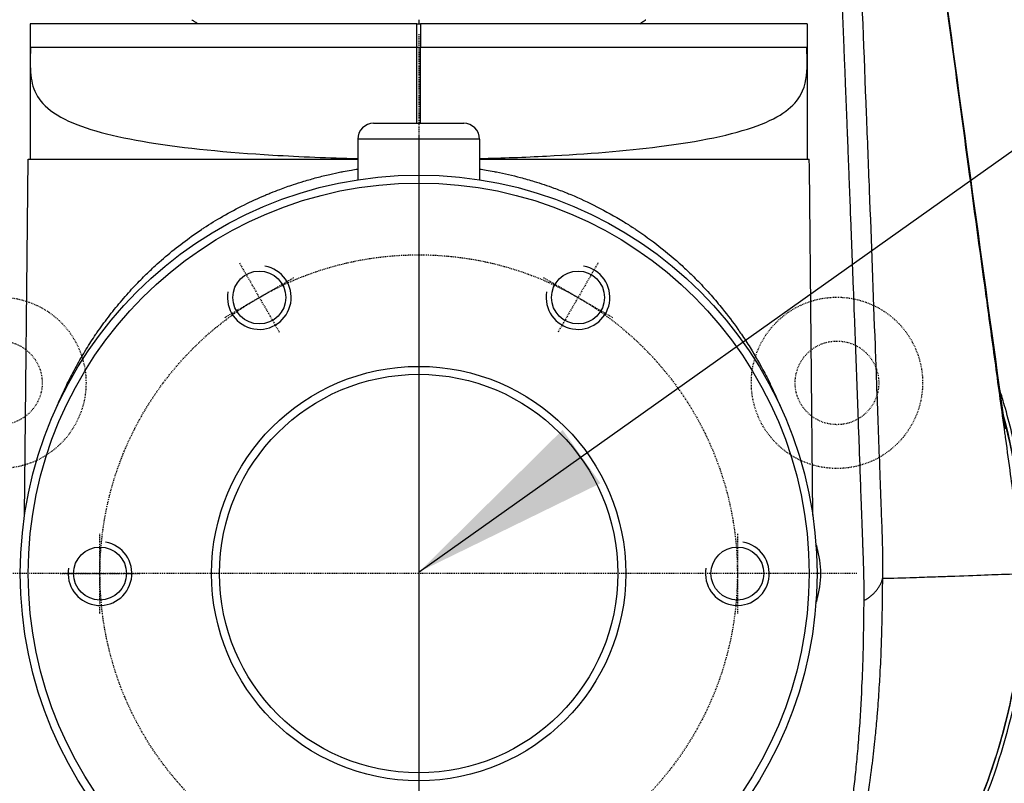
# Model space of a CAD drawing. Header units: millimetres. Extents: x 0 to 7374, y 0 to 4200.
# Tile 524 of 656: x 1986 to 2110, y 3640 to 3736. Entities that reach past the tile are written whole.
import ezdxf

# ---------------------------------------------------------------- set-up
doc = ezdxf.new("R2010")
doc.units = ezdxf.units.MM
doc.header["$LTSCALE"] = 0.2
doc.linetypes.add('CENTER2', pattern=[1.125, 0.75, -0.125, 0.125, -0.125])
doc.linetypes.add('HIDDEN', pattern=[0.375, 0.25, -0.125])
for name, color, linetype in [('01_Object Line', 4, 'Continuous'), ('02_Center Line', 1, 'CENTER2'), ('03_Hidden Line', 2, 'HIDDEN')]:
    doc.layers.add(name, color=color, linetype=linetype)
doc.styles.add('Rainbow-4.0 Style', font='malgunsl.ttf')
doc.dimstyles.new('Rainbow-4.0 Style', dxfattribs={"dimtxt": 3.5, "dimasz": 2.5, "dimexe": 1, "dimexo": 1, "dimgap": 1, "dimtad": 1, "dimdsep": 46, "dimtxsty": 'Rainbow-4.0 Style', "dimcen": 0, "dimclrd": 251, "dimclre": 251, "dimclrt": 7, "dimazin": 3, "dimtp": 0.1, "dimtm": 0.1, "dimtfac": 0.61, "dimtmove": 0, "dimatfit": 3, "dimfxl": 1, "dimlwd": -1, "dimlwe": -1, "dimarcsym": 1})

# ---------------------------------------------------------------- blocks, each defined once
blk = doc.blocks.new('A$C9c4d0392')
for p, q in [((0, 69.5), (0, 69)), ((-0.25, 69), (-48.75, 69)), ((-48.75, 69), (-48.75, 64.26)), ((-0.25, 69), (0.25, 69)), ((-0.25, 66), (-0.25, 69)), ((0.25, 69), (0.25, 66)), ((48.75, 69), (0.25, 69)), ((48.75, 69), (48.75, 64.26)), ((-0.25, 66), (-48.73, 66)), ((0.25, 66), (-0.25, 66)), ((-0.25, 56.5), (-0.25, 66)), ((0.25, 56.5), (0.25, 66)), ((48.73, 66), (0.25, 66)), ((-48.75, 64.26), (-48.75, 52)), ((48.75, 64.26), (48.75, 52)), ((-5.65, 56.5), (5.65, 56.5)), ((7.65, 54.5), (-7.65, 54.5)), ((-7.65, 54.5), (-7.65, 49.41)), ((7.65, 54.5), (7.65, 49.41)), ((-49.46, 7.32), (-49.03, 52)), ((-49.03, 52), (-7.65, 52)), ((7.65, 52), (49.03, 52)), ((49.04, 51), (49.03, 52)), ((49.46, 7.32), (49.04, 51)), ((72.69, 23.83), (72.69, 23.83)), ((73.12, 20.7), (73.12, 20.7)), ((49.93, 3.51), (49.91, 3.51)), ((49.91, 3.5), (49.92, 3.5)), ((49.97, 3.3), (49.97, 3.3)), ((49.92, -3.5), (49.91, -3.5)), ((49.91, -3.51), (49.93, -3.51)), ((49.97, -3.3), (49.97, -3.3))]:
    blk.add_line(p, q)
for centre, radius in [((0, 0), 50), ((0, 0), 49), ((-20, 34.64), 3.32), ((-20, 34.64), 3.32), ((20, 34.64), 3.32), ((20, 34.64), 3.32), ((0, 0), 26), ((0, 0), 25), ((-40, 0), 3.32), ((-40, 0), 3.32), ((40, 0), 3.32), ((40, 0), 3.32)]:
    blk.add_circle(centre, radius)
for centre, radius, start, end in [((-5.65, 54.5), 2, 90, 180), ((5.65, 54.5), 2, 0, 90), ((0, 0), 76, 15.8231, 15.824), ((0, 0), 76, 0.2128, 15.1688), ((0, -67), 122.5, 138.8433, 264.0752), ((0, -67), 122.5, 275.9248, 41.1567), ((0, -67), 121.63, 139.3271, 264.0304), ((0, -67), 121.63, 275.9696, 40.6729), ((39.42, 0), 11.08, 18.486, 19.5284), ((49.92, 3.51), 0.01, 270, 18.486), ((39.42, 0), 11.05, 342.614, 17.386), ((39.42, 0), 11.05, 342.614, 17.386), ((0, 0), 76, 337.9257, 0.0003), ((39.42, 0), 11.08, 340.4716, 341.514), ((49.92, -3.51), 0.01, 341.514, 90)]:
    blk.add_arc(centre, radius, start, end)
blk.add_ellipse((0.84, -0.4), major_axis=(8.86, 50.56), ratio=0.945155, start_param=5.316175, end_param=5.369029)
for points, knots in [([(56.01, 141.89), (58.69, 131.34), (59.69, 120.77), (62.69, 98.27), (64.29, 86.25), (68.44, 55.46), (71, 36.83), (73.59, 18.14)], [0, 0, 0, 0, 6.388222, 6.388222, 13.734023, 13.734023, 25.271926, 25.271926, 25.271926, 25.271926]), ([(56.06, 141.63), (56.24, 140.94), (56.4, 140.26), (56.69, 139.02), (56.82, 138.47), (57.1, 137.21), (57.26, 136.49), (57.47, 135.46), (57.53, 135.14), (57.7, 134.31), (57.8, 133.8), (57.93, 133.06), (57.97, 132.84), (58.09, 132.13), (58.18, 131.63), (58.34, 130.65), (58.42, 130.15), (58.54, 129.32), (58.59, 128.99), (58.66, 128.47), (58.69, 128.28), (58.76, 127.71), (58.81, 127.33), (58.92, 126.54), (58.97, 126.13), (59.09, 125.19), (59.16, 124.67), (59.25, 123.98), (59.27, 123.82), (59.46, 122.39), (59.63, 121.11), (59.97, 118.56), (60.14, 117.28), (60.34, 115.73), (60.38, 115.45), (60.57, 114), (60.73, 112.84), (61.09, 110.09), (61.3, 108.5), (61.54, 106.67), (61.58, 106.42), (61.62, 106.08), (61.63, 105.98), (63.22, 94.05), (64.79, 82.22), (66.38, 70.38), (66.38, 70.33), (67.25, 63.87), (68.11, 57.47), (69.69, 45.78), (70.41, 40.49), (71.16, 35.01), (71.19, 34.83), (71.6, 31.8), (71.99, 28.97), (72.76, 23.31), (73.15, 20.48), (73.58, 17.39), (73.61, 17.14), (73.85, 15.39), (74.05, 13.91), (74.42, 11.24), (74.58, 10.06), (74.77, 8.72), (74.8, 8.55), (74.84, 8.27), (74.85, 8.16), (74.87, 8.04), (74.87, 8.03), (74.98, 7.29), (75.08, 6.55), (75.24, 5.43), (75.29, 5.06), (75.37, 4.46), (75.4, 4.24), (75.44, 3.91), (75.46, 3.8), (75.48, 3.64), (75.48, 3.59), (75.53, 3.25), (75.57, 2.96), (75.64, 2.42), (75.67, 2.19), (75.71, 1.83), (75.73, 1.71), (75.81, 1.06), (75.87, 0.53), (75.94, 0)], [0.0000219, 0.0000219, 0.0000219, 0.0000219, 0.0143648, 0.0143648, 0.0258684, 0.0258684, 0.0406589, 0.0406589, 0.047259, 0.047259, 0.0578453, 0.0578453, 0.0625, 0.0625, 0.0726691, 0.0726691, 0.0829358, 0.0829358, 0.089848, 0.089848, 0.09375, 0.09375, 0.1016569, 0.1016569, 0.1104, 0.1104, 0.1215712, 0.1215712, 0.125, 0.125, 0.1519265, 0.1519265, 0.1788769, 0.1788769, 0.1847965, 0.1847965, 0.2093976, 0.2093976, 0.2427531, 0.2427531, 0.2480484, 0.2480484, 0.25, 0.25, 0.5, 0.5, 0.5010438, 0.5010438, 0.6370477, 0.6370477, 0.75, 0.75, 0.7540344, 0.7540344, 0.8146001, 0.8146001, 0.875, 0.875, 0.8805283, 0.8805283, 0.9121546, 0.9121546, 0.9375, 0.9375, 0.9411874, 0.9411874, 0.943574, 0.943574, 0.9437628, 0.9437628, 0.9595799, 0.9595799, 0.9674885, 0.9674885, 0.9721494, 0.9721494, 0.9744225, 0.9744225, 0.9753971, 0.9753971, 0.9815478, 0.9815478, 0.9864827, 0.9864827, 0.9889512, 0.9889512, 1, 1, 1, 1]), ([(58.24, -0.6), (58.25, -0.42), (58.25, -0.25), (58.25, -0.07), (58.26, 0.13), (58.26, 0.34), (58.26, 0.54), (58.26, 0.56), (58.26, 0.59), (58.26, 0.61), (58.26, 0.73), (58.26, 0.85), (58.26, 0.96), (58.27, 1.4), (58.26, 1.83), (58.26, 2.26), (58.26, 2.35), (58.26, 2.44), (58.25, 2.53), (58.25, 3.01), (58.23, 3.49), (58.22, 3.98), (58.21, 4.49), (58.19, 4.99), (58.17, 5.5), (58.17, 5.53), (58.17, 5.56), (58.17, 5.59), (58.16, 5.82), (58.16, 6.04), (58.15, 6.26), (58.14, 6.45), (58.13, 6.63), (58.13, 6.82), (58.1, 7.39), (58.08, 7.97), (58.06, 8.54), (58.05, 8.77), (58.04, 9), (58.03, 9.23), (58, 10.01), (57.97, 10.8), (57.95, 11.58), (57.93, 11.92), (57.92, 12.25), (57.91, 12.58), (57.9, 12.92), (57.89, 13.26), (57.87, 13.6), (57.87, 13.76), (57.86, 13.92), (57.86, 14.07), (57.74, 17.3), (57.62, 20.53), (57.5, 23.75), (57.5, 23.95), (57.49, 24.14), (57.48, 24.33), (57.43, 25.66), (57.38, 26.98), (57.34, 28.3), (57.33, 28.4), (57.33, 28.51), (57.32, 28.61), (57.08, 35.1), (56.84, 41.6), (56.59, 48.1), (56.46, 51.29), (56.34, 54.49), (56.21, 57.68), (56.21, 57.69), (56.21, 57.7), (56.21, 57.71), (55.92, 65.18), (55.62, 72.66), (55.31, 80.13), (55.09, 85.68), (54.86, 91.23), (54.63, 96.78), (54.58, 97.92), (54.53, 99.06), (54.49, 100.2), (54.36, 103.11), (54.24, 106.03), (54.12, 108.95), (54.03, 110.98), (53.94, 113.01), (53.86, 115.04), (53.84, 115.34), (53.83, 115.63), (53.82, 115.93)], [0, 0, 0, 0, 0.0043031, 0.0043031, 0.0043031, 0.0093197, 0.0093197, 0.0093197, 0.0099124, 0.0099124, 0.0099124, 0.0128266, 0.0128266, 0.0128266, 0.0236949, 0.0236949, 0.0236949, 0.0259209, 0.0259209, 0.0259209, 0.0382353, 0.0382353, 0.0382353, 0.0511879, 0.0511879, 0.0511879, 0.0520114, 0.0520114, 0.0520114, 0.057712, 0.057712, 0.057712, 0.0625, 0.0625, 0.0625, 0.077326, 0.077326, 0.077326, 0.0832464, 0.0832464, 0.0832464, 0.1035619, 0.1035619, 0.1035619, 0.1121643, 0.1121643, 0.1121643, 0.1209073, 0.1209073, 0.1209073, 0.125, 0.125, 0.125, 0.208244, 0.208244, 0.208244, 0.2132317, 0.2132317, 0.2132317, 0.2473542, 0.2473542, 0.2473542, 0.25, 0.25, 0.25, 0.4175774, 0.4175774, 0.4175774, 0.5, 0.5, 0.5, 0.5002411, 0.5002411, 0.5002411, 0.6929915, 0.6929915, 0.6929915, 0.8358924, 0.8358924, 0.8358924, 0.8651898, 0.8651898, 0.8651898, 0.9402309, 0.9402309, 0.9402309, 0.9923409, 0.9923409, 0.9923409, 0.9999998, 0.9999998, 0.9999998, 0.9999998]), ([(51.29, 112.29), (51.32, 111.72), (51.34, 111.16), (51.37, 110.59), (51.41, 109.93), (51.44, 109.27), (51.47, 108.61), (51.5, 107.94), (51.54, 107.28), (51.57, 106.62), (51.6, 105.96), (51.63, 105.3), (51.66, 104.63), (51.7, 103.97), (51.73, 103.31), (51.76, 102.65), (51.79, 101.98), (51.82, 101.32), (51.85, 100.66), (51.88, 100), (51.92, 99.33), (51.95, 98.67), (51.98, 98.01), (52.01, 97.35), (52.04, 96.69), (52.07, 96.02), (52.1, 95.36), (52.13, 94.7), (52.16, 94.03), (52.19, 93.37), (52.22, 92.71), (52.25, 92.05), (52.28, 91.38), (52.31, 90.72), (52.34, 90.06), (52.37, 89.4), (52.4, 88.73), (52.43, 88.07), (52.46, 87.41), (52.48, 86.74), (52.51, 86.08), (52.54, 85.42), (52.57, 84.76), (52.6, 84.09), (52.63, 83.43), (52.66, 82.77), (52.69, 82.1), (52.71, 81.44), (52.74, 80.78), (52.77, 80.12), (52.8, 79.45), (52.83, 78.79), (52.86, 78.13), (52.88, 77.46), (52.91, 76.8), (52.94, 76.14), (52.97, 75.48), (52.99, 74.81), (53.02, 74.15), (53.05, 73.49), (53.08, 72.82), (53.1, 72.16), (53.13, 71.5), (53.16, 70.83), (53.19, 70.17), (53.21, 69.51), (53.24, 68.84), (53.27, 68.18), (53.29, 67.52), (53.32, 66.85), (53.35, 66.19), (53.37, 65.53), (53.4, 64.86), (53.42, 64.3), (53.45, 63.74), (53.47, 63.18), (53.47, 63.08), (53.48, 62.97), (53.48, 62.87), (53.51, 62.21), (53.53, 61.55), (53.56, 60.89), (53.59, 60.22), (53.61, 59.56), (53.64, 58.9), (53.67, 58.23), (53.69, 57.57), (53.72, 56.91), (53.74, 56.24), (53.77, 55.58), (53.8, 54.92), (53.8, 54.76), (53.81, 54.59), (53.82, 54.43), (53.82, 54.43), (53.82, 54.43), (53.82, 54.43), (53.84, 53.93), (53.86, 53.43), (53.87, 52.93), (53.9, 52.26), (53.93, 51.6), (53.95, 50.93), (53.98, 50.27), (54, 49.6), (54.03, 48.94), (54.06, 48.28), (54.08, 47.63), (54.11, 46.95), (54.13, 46.45), (54.15, 45.93), (54.16, 45.42), (54.18, 44.92), (54.2, 44.42), (54.22, 43.92), (54.24, 43.41), (54.26, 42.91), (54.28, 42.41), (54.3, 41.91), (54.32, 41.4), (54.34, 40.9), (54.36, 40.4), (54.38, 39.9), (54.4, 39.39), (54.42, 38.89), (54.43, 38.39), (54.45, 37.89), (54.47, 37.38), (54.49, 36.88), (54.51, 36.38), (54.53, 35.88), (54.55, 35.37), (54.57, 34.87), (54.59, 34.37), (54.61, 33.87), (54.62, 33.36), (54.64, 32.86), (54.66, 32.36), (54.68, 31.86), (54.7, 31.36), (54.72, 30.86), (54.74, 30.36), (54.76, 29.85), (54.77, 29.34), (54.79, 28.84), (54.81, 28.34), (54.83, 27.83), (54.85, 27.33), (54.87, 26.83), (54.89, 26.33), (54.91, 25.83), (54.91, 25.72), (54.91, 25.61), (54.92, 25.5), (54.92, 25.39), (54.93, 25.28), (54.93, 25.17), (54.94, 24.88), (54.95, 24.6), (54.96, 24.32), (54.98, 23.81), (55, 23.31), (55.02, 22.81), (55.04, 22.31), (55.05, 21.81), (55.07, 21.31), (55.09, 20.81), (55.11, 20.3), (55.13, 19.79), (55.15, 19.29), (55.16, 18.79), (55.18, 18.29), (55.2, 17.78), (55.22, 17.28), (55.24, 16.78), (55.26, 16.27), (55.27, 15.77), (55.29, 15.27), (55.31, 14.77), (55.33, 14.26), (55.35, 13.76), (55.37, 13.26), (55.38, 12.76), (55.4, 12.25), (55.42, 11.85), (55.43, 11.44), (55.44, 11.04), (55.45, 10.94), (55.45, 10.84), (55.46, 10.74), (55.46, 10.67), (55.46, 10.61), (55.46, 10.54), (55.48, 10.1), (55.49, 9.68), (55.51, 9.25), (55.53, 8.75), (55.54, 8.23), (55.56, 7.73), (55.57, 7.54), (55.58, 7.35), (55.58, 7.17), (55.59, 6.85), (55.61, 6.53), (55.62, 6.22), (55.64, 5.72), (55.65, 5.21), (55.67, 4.71), (55.67, 4.69), (55.67, 4.67), (55.68, 4.65), (55.69, 4.37), (55.7, 4.09), (55.71, 3.8), (55.71, 3.61), (55.72, 3.41), (55.73, 3.22), (55.73, 3.21), (55.73, 3.21), (55.73, 3.2), (55.75, 2.7), (55.77, 2.2), (55.78, 1.7), (55.79, 1.6), (55.79, 1.5), (55.79, 1.4), (55.8, 1), (55.82, 0.6), (55.83, 0.2), (55.83, 0.02), (55.84, -0.16), (55.84, -0.34), (55.84, -0.37), (55.84, -0.41), (55.84, -0.44), (55.85, -0.72), (55.86, -1.01), (55.86, -1.3), (55.87, -1.31), (55.87, -1.32), (55.87, -1.34), (55.87, -1.61), (55.87, -1.88), (55.88, -2.15), (55.88, -2.18), (55.88, -2.21), (55.88, -2.24), (55.88, -2.43), (55.87, -2.61), (55.87, -2.8), (55.87, -2.89), (55.87, -2.99), (55.87, -3.08), (55.87, -3.18), (55.87, -3.29), (55.86, -3.4)], [0, 0, 0, 0, 0.0146383, 0.0146383, 0.0146383, 0.0317918, 0.0317918, 0.0317918, 0.0489492, 0.0489492, 0.0489492, 0.0661103, 0.0661103, 0.0661103, 0.0832749, 0.0832749, 0.0832749, 0.1004429, 0.1004429, 0.1004429, 0.1176139, 0.1176139, 0.1176139, 0.1347878, 0.1347878, 0.1347878, 0.1519645, 0.1519645, 0.1519645, 0.1691436, 0.1691436, 0.1691436, 0.186325, 0.186325, 0.186325, 0.2035085, 0.2035085, 0.2035085, 0.2206938, 0.2206938, 0.2206938, 0.2378807, 0.2378807, 0.2378807, 0.2550691, 0.2550691, 0.2550691, 0.2722588, 0.2722588, 0.2722588, 0.2894494, 0.2894494, 0.2894494, 0.3066409, 0.3066409, 0.3066409, 0.323833, 0.323833, 0.323833, 0.3410254, 0.3410254, 0.3410254, 0.358218, 0.358218, 0.358218, 0.3754107, 0.3754107, 0.3754107, 0.392603, 0.392603, 0.392603, 0.4097949, 0.4097949, 0.4097949, 0.4243736, 0.4243736, 0.4243736, 0.4269863, 0.4269863, 0.4269863, 0.4441794, 0.4441794, 0.4441794, 0.4613752, 0.4613752, 0.4613752, 0.4785725, 0.4785725, 0.4785725, 0.4957704, 0.4957704, 0.4957704, 0.4999273, 0.4999273, 0.4999273, 0.5, 0.5, 0.5, 0.5129715, 0.5129715, 0.5129715, 0.5301832, 0.5301832, 0.5301832, 0.5474044, 0.5474044, 0.5474044, 0.5646338, 0.5646338, 0.5646338, 0.5776704, 0.5776704, 0.5776704, 0.5907101, 0.5907101, 0.5907101, 0.6037522, 0.6037522, 0.6037522, 0.6167962, 0.6167962, 0.6167962, 0.6298413, 0.6298413, 0.6298413, 0.6428868, 0.6428868, 0.6428868, 0.6559322, 0.6559322, 0.6559322, 0.6689767, 0.6689767, 0.6689767, 0.6820198, 0.6820198, 0.6820198, 0.6950607, 0.6950607, 0.6950607, 0.7080987, 0.7080987, 0.7080987, 0.7211334, 0.7211334, 0.7211334, 0.7341639, 0.7341639, 0.7341639, 0.7471897, 0.7471897, 0.7471897, 0.75, 0.75, 0.75, 0.7528665, 0.7528665, 0.7528665, 0.7602137, 0.7602137, 0.7602137, 0.7732479, 0.7732479, 0.7732479, 0.7862904, 0.7862904, 0.7862904, 0.7993378, 0.7993378, 0.7993378, 0.8123866, 0.8123866, 0.8123866, 0.8254333, 0.8254333, 0.8254333, 0.8384746, 0.8384746, 0.8384746, 0.8515071, 0.8515071, 0.8515071, 0.8645273, 0.8645273, 0.8645273, 0.875, 0.875, 0.875, 0.8775272, 0.8775272, 0.8775272, 0.8793382, 0.8793382, 0.8793382, 0.8905143, 0.8905143, 0.8905143, 0.903596, 0.903596, 0.903596, 0.9084191, 0.9084191, 0.9084191, 0.9166306, 0.9166306, 0.9166306, 0.9296598, 0.9296598, 0.9296598, 0.9301689, 0.9301689, 0.9301689, 0.9375, 0.9375, 0.9375, 0.9426011, 0.9426011, 0.9426011, 0.9427027, 0.9427027, 0.9427027, 0.9556975, 0.9556975, 0.9556975, 0.9583025, 0.9583025, 0.9583025, 0.9686965, 0.9686965, 0.9686965, 0.9734427, 0.9734427, 0.9734427, 0.9742651, 0.9742651, 0.9742651, 0.9818377, 0.9818377, 0.9818377, 0.9821959, 0.9821959, 0.9821959, 0.9893202, 0.9893202, 0.9893202, 0.9901268, 0.9901268, 0.9901268, 0.9948991, 0.9948991, 0.9948991, 0.9972703, 0.9972703, 0.9972703, 1, 1, 1, 1]), ([(-27.77, 69), (-27.83, 69.04), (-27.89, 69.09), (-27.96, 69.13), (-28.06, 69.2), (-28.16, 69.27), (-28.26, 69.34), (-28.34, 69.39), (-28.41, 69.45), (-28.49, 69.5)], [0.36710467, 0.36710467, 0.36710467, 0.36710467, 0.37009325, 0.37009325, 0.37009325, 0.375, 0.375, 0.375, 0.37867875, 0.37867875, 0.37867875, 0.37867875]), ([(27.77, 69), (27.84, 69.04), (27.9, 69.09), (27.96, 69.13), (28.12, 69.24), (28.27, 69.35), (28.41, 69.45), (28.44, 69.46), (28.46, 69.48), (28.49, 69.5)], [0.35418158, 0.35418158, 0.35418158, 0.35418158, 0.35810006, 0.35810006, 0.35810006, 0.36877727, 0.36877727, 0.36877727, 0.37083491, 0.37083491, 0.37083491, 0.37083491]), ([(-48.73, 66), (-48.73, 65.56), (-48.74, 65.17), (-48.76, 63.76), (-48.75, 62.76), (-48.22, 60.02), (-47.21, 58.42), (-41.89, 55.75), (-38.3, 54.83), (-29.35, 53.37), (-24.07, 52.86), (-14.86, 52.31), (-11.29, 52.17), (-7.65, 52.08)], [-8.94703, -8.94703, -8.94703, -8.94703, -8.612825, -8.612825, -7.578889, -7.578889, -5.56052, -5.56052, -3.724621, -3.724621, -1.874152, -1.874152, -0.768911, -0.768911, -0.768911, -0.768911]), ([(7.65, 52.08), (10.5, 52.15), (13.31, 52.25), (21.18, 52.65), (25.95, 53.04), (35.21, 54.21), (39.38, 55.05), (45.55, 57.31), (47.16, 58.61), (48.63, 61.32), (48.74, 62.64), (48.75, 64.43), (48.75, 64.89), (48.73, 65.58), (48.73, 65.79), (48.73, 66)], [-37.81319, -37.81319, -37.81319, -37.81319, -36.943287, -36.943287, -35.309929, -35.309929, -33.353742, -33.353742, -31.403334, -31.403334, -29.820987, -29.820987, -29.383645, -29.383645, -29.217906, -29.217906, -29.217906, -29.217906]), ([(-27.16, 43.24), (-27.09, 43.29), (-27.02, 43.33), (-26.95, 43.38), (-26.17, 43.89), (-25.39, 44.37), (-24.59, 44.83), (-23.7, 45.34), (-22.8, 45.83), (-21.88, 46.28), (-21.03, 46.7), (-20.17, 47.1), (-19.3, 47.46), (-19.23, 47.49), (-19.16, 47.53), (-19.08, 47.56), (-18.91, 47.63), (-18.73, 47.7), (-18.55, 47.77), (-18.17, 47.93), (-17.8, 48.07), (-17.42, 48.21), (-16.86, 48.42), (-16.29, 48.62), (-15.73, 48.81), (-15.29, 48.96), (-14.84, 49.1), (-14.4, 49.23), (-13.86, 49.39), (-13.32, 49.55), (-12.78, 49.69), (-12.24, 49.83), (-11.7, 49.97), (-11.16, 50.09), (-10.69, 50.2), (-10.22, 50.3), (-9.75, 50.4), (-9.65, 50.41), (-9.56, 50.43), (-9.46, 50.45), (-9.12, 50.52), (-8.79, 50.58), (-8.45, 50.63)], [0.3143149, 0.3143149, 0.3143149, 0.3143149, 0.3159582, 0.3159582, 0.3159582, 0.3338182, 0.3338182, 0.3338182, 0.353631, 0.353631, 0.353631, 0.3719188, 0.3719188, 0.3719188, 0.3734437, 0.3734437, 0.3734437, 0.3771714, 0.3771714, 0.3771714, 0.3850097, 0.3850097, 0.3850097, 0.3965885, 0.3965885, 0.3965885, 0.4056024, 0.4056024, 0.4056024, 0.4164303, 0.4164303, 0.4164303, 0.4272531, 0.4272531, 0.4272531, 0.4365614, 0.4365614, 0.4365614, 0.4384353, 0.4384353, 0.4384353, 0.4450731, 0.4450731, 0.4450731, 0.4450731]), ([(8.45, 50.63), (8.79, 50.58), (9.12, 50.52), (9.46, 50.45), (9.56, 50.43), (9.65, 50.41), (9.75, 50.4), (10.76, 50.19), (11.77, 49.96), (12.78, 49.7), (13.35, 49.54), (13.92, 49.38), (14.49, 49.21), (15.33, 48.96), (16.16, 48.68), (16.98, 48.38), (17.5, 48.19), (18.03, 47.99), (18.55, 47.78), (18.73, 47.7), (18.91, 47.63), (19.08, 47.56), (20.2, 47.09), (21.3, 46.58), (22.38, 46.03), (23.5, 45.46), (24.61, 44.84), (25.69, 44.18), (26.11, 43.92), (26.53, 43.65), (26.95, 43.38), (27.02, 43.33), (27.09, 43.29), (27.16, 43.24)], [0.5545377, 0.5545377, 0.5545377, 0.5545377, 0.5611741, 0.5611741, 0.5611741, 0.5630507, 0.5630507, 0.5630507, 0.5831262, 0.5831262, 0.5831262, 0.5946359, 0.5946359, 0.5946359, 0.6115587, 0.6115587, 0.6115587, 0.6224383, 0.6224383, 0.6224383, 0.6261685, 0.6261685, 0.6261685, 0.6495767, 0.6495767, 0.6495767, 0.6740477, 0.6740477, 0.6740477, 0.6836573, 0.6836573, 0.6836573, 0.6852992, 0.6852992, 0.6852992, 0.6852992]), ([(-44.1, 23.83), (-43.74, 24.57), (-43.36, 25.3), (-42.96, 26.02), (-42.57, 26.73), (-42.15, 27.44), (-41.72, 28.14), (-41.33, 28.77), (-40.93, 29.4), (-40.51, 30.02), (-40.47, 30.08), (-40.43, 30.14), (-40.38, 30.2), (-39.92, 30.87), (-39.44, 31.53), (-38.95, 32.17), (-38.46, 32.82), (-37.95, 33.45), (-37.43, 34.07), (-36.91, 34.69), (-36.37, 35.3), (-35.82, 35.89), (-35.57, 36.15), (-35.32, 36.42), (-35.07, 36.68), (-34.83, 36.92), (-34.59, 37.16), (-34.35, 37.4), (-33.93, 37.81), (-33.5, 38.22), (-33.07, 38.62), (-32.38, 39.24), (-31.68, 39.85), (-30.96, 40.44), (-30.24, 41.03), (-29.5, 41.59), (-28.75, 42.14), (-28.25, 42.5), (-27.75, 42.85), (-27.24, 43.19), (-27.21, 43.2), (-27.18, 43.22), (-27.16, 43.24)], [0.1464651, 0.1464651, 0.1464651, 0.1464651, 0.1623285, 0.1623285, 0.1623285, 0.1781548, 0.1781548, 0.1781548, 0.1925257, 0.1925257, 0.1925257, 0.1939324, 0.1939324, 0.1939324, 0.2096337, 0.2096337, 0.2096337, 0.2252871, 0.2252871, 0.2252871, 0.2408745, 0.2408745, 0.2408745, 0.2479503, 0.2479503, 0.2479503, 0.2544659, 0.2544659, 0.2544659, 0.2658726, 0.2658726, 0.2658726, 0.2838489, 0.2838489, 0.2838489, 0.3018277, 0.3018277, 0.3018277, 0.3136971, 0.3136971, 0.3136971, 0.3143149, 0.3143149, 0.3143149, 0.3143149]), ([(27.16, 43.24), (27.18, 43.22), (27.21, 43.2), (27.24, 43.19), (28.25, 42.51), (29.24, 41.8), (30.19, 41.05), (31.18, 40.28), (32.13, 39.48), (33.05, 38.64), (33.49, 38.23), (33.93, 37.82), (34.35, 37.4), (34.59, 37.16), (34.83, 36.92), (35.07, 36.68), (35.62, 36.11), (36.16, 35.53), (36.69, 34.94)], [0.68529916, 0.68529916, 0.68529916, 0.68529916, 0.68591438, 0.68591438, 0.68591438, 0.70942994, 0.70942994, 0.70942994, 0.73353698, 0.73353698, 0.73353698, 0.74513175, 0.74513175, 0.74513175, 0.75166622, 0.75166622, 0.75166622, 0.76703237, 0.76703237, 0.76703237, 0.76703237]), ([(36.69, 34.94), (37.19, 34.37), (37.67, 33.79), (38.15, 33.21), (38.81, 32.38), (39.45, 31.54), (40.06, 30.67), (40.21, 30.45), (40.36, 30.24), (40.51, 30.02), (40.88, 29.47), (41.24, 28.91), (41.6, 28.35), (42.24, 27.31), (42.85, 26.25), (43.43, 25.16), (43.66, 24.72), (43.88, 24.28), (44.1, 23.83)], [0.76703237, 0.76703237, 0.76703237, 0.76703237, 0.78166492, 0.78166492, 0.78166492, 0.80217571, 0.80217571, 0.80217571, 0.80729248, 0.80729248, 0.80729248, 0.82017378, 0.82017378, 0.82017378, 0.84388821, 0.84388821, 0.84388821, 0.85354484, 0.85354484, 0.85354484, 0.85354484]), ([(-45.21, 21.41), (-45.2, 21.43), (-45.2, 21.45), (-45.19, 21.47), (-44.88, 22.18), (-44.56, 22.89), (-44.22, 23.59), (-44.18, 23.67), (-44.14, 23.75), (-44.1, 23.83)], [0.12930073, 0.12930073, 0.12930073, 0.12930073, 0.12970615, 0.12970615, 0.12970615, 0.14473277, 0.14473277, 0.14473277, 0.14646511, 0.14646511, 0.14646511, 0.14646511]), ([(-72.89, 23.23), (-73.62, 20.93), (-74.24, 18.61), (-74.91, 15.52), (-75.06, 14.78), (-75.31, 13.43), (-75.42, 12.82), (-75.69, 11.13), (-75.85, 10.05), (-76.26, 6.56), (-76.43, 4.15), (-76.49, 1.12), (-76.5, 0.5), (-76.5, -1.35), (-76.47, -2.59), (-76.37, -4.45), (-76.33, -5.07), (-76.27, -6), (-76.24, -6.31), (-76.16, -7.24), (-76.1, -7.85), (-75.89, -9.7), (-75.73, -10.92), (-74.76, -16.93), (-73.53, -21.64), (-71.66, -26.79), (-71.44, -27.37), (-70.99, -28.53), (-70.75, -29.1), (-69.8, -31.36), (-69.02, -33.04), (-67.38, -36.27), (-66.51, -37.84), (-64.96, -40.42), (-64.3, -41.46), (-63.51, -42.65), (-63.4, -42.81), (-62.02, -44.84), (-60.67, -46.66), (-57.67, -50.32), (-56.01, -52.16), (-54.1, -54.09), (-53.92, -54.26), (-52.88, -55.29), (-52, -56.13), (-50.66, -57.33), (-50.22, -57.71), (-48.07, -59.56), (-46.29, -60.95), (-43.66, -62.83), (-42.85, -63.38), (-41.25, -64.43), (-40.47, -64.92), (-38.2, -66.3), (-36.69, -67.15), (-34.47, -68.3), (-33.79, -68.64), (-32.46, -69.28), (-31.81, -69.58), (-30.54, -70.14), (-29.93, -70.41), (-29.02, -70.78), (-28.73, -70.9), (-26.21, -71.91), (-23.92, -72.7), (-19.87, -73.9), (-18.11, -74.35), (-15.67, -74.88), (-15.01, -75.02), (-11.99, -75.59), (-9.62, -75.93), (-4.84, -76.39), (-2.42, -76.5), (0, -76.5)], [9.66113, 9.66113, 9.66113, 9.66113, 10.382297, 10.382297, 10.608293, 10.608293, 10.794229, 10.794229, 11.122019, 11.122019, 11.846151, 11.846151, 12.031562, 12.031562, 12.403274, 12.403274, 12.589452, 12.589452, 12.682563, 12.682563, 12.868805, 12.868805, 13.238343, 13.238343, 14.695562, 14.695562, 14.881787, 14.881787, 15.066704, 15.066704, 15.619411, 15.619411, 16.15584, 16.15584, 16.524616, 16.524616, 16.582585, 16.582585, 17.260758, 17.260758, 18.000965, 18.000965, 18.074733, 18.074733, 18.439358, 18.439358, 18.613253, 18.613253, 19.288197, 19.288197, 19.582536, 19.582536, 19.85849, 19.85849, 20.377725, 20.377725, 20.60582, 20.60582, 20.820045, 20.820045, 21.02106, 21.02106, 21.113943, 21.113943, 21.835711, 21.835711, 22.37856, 22.37856, 22.582469, 22.582469, 23.297329, 23.297329, 24.021047, 24.021047, 24.021047, 24.021047]), ([(0, -76.5), (2.26, -76.5), (4.52, -76.4), (9.01, -76), (11.24, -75.7), (17.84, -74.52), (22.15, -73.36), (34.66, -68.77), (42.37, -64.3), (49.6, -58.25), (50.03, -57.87), (54.21, -54.21), (57.62, -50.56), (62.16, -44.65), (63.57, -42.63), (65.7, -39.21), (66.49, -37.87), (68.36, -34.43), (69.38, -32.31), (70.55, -29.58), (70.79, -29.02), (71.13, -28.16), (71.24, -27.88), (71.58, -27.01), (71.79, -26.43), (73.64, -21.28), (74.84, -16.57), (75.78, -10.57), (75.93, -9.36), (76.33, -5.68), (76.47, -3.2), (76.5, -0.47), (76.5, -0.23), (76.5, 3.89), (76.2, 7.76), (75.52, 12.2), (75.42, 12.81), (75.09, 14.67), (74.84, 15.9), (74.28, 18.34), (73.97, 19.54), (73.4, 21.56), (73.15, 22.39), (72.89, 23.22)], [0.000001, 0.000001, 0.000001, 0.000001, 0.678831, 0.678831, 1.351633, 1.351633, 2.690292, 2.690292, 5.345384, 5.345384, 5.517362, 5.517362, 7.012468, 7.012468, 7.752115, 7.752115, 8.219695, 8.219695, 8.926086, 8.926086, 9.10911, 9.10911, 9.201929, 9.201929, 9.388189, 9.388189, 10.843029, 10.843029, 11.209542, 11.209542, 11.955325, 11.955325, 12.028351, 12.028351, 13.192057, 13.192057, 13.378122, 13.378122, 13.757014, 13.757014, 14.128266, 14.128266, 14.389046, 14.389046, 14.389046, 14.389046]), ([(49.97, 3.3), (49.95, 3.37), (49.93, 3.45), (49.92, 3.48), (49.91, 3.5), (49.91, 3.5), (49.91, 3.51), (49.91, 3.51), (49.91, 3.51), (49.91, 3.51)], [0, 0, 0, 0, 0.673247, 0.673247, 0.673247, 0.882394, 0.882394, 0.882394, 1, 1, 1, 1]), ([(49.91, 3.51), (49.91, 3.51), (49.91, 3.51), (49.91, 3.51), (49.91, 3.5), (49.92, 3.49), (49.92, 3.49), (49.92, 3.47), (49.92, 3.45), (49.93, 3.42), (49.94, 3.4), (49.95, 3.36), (49.96, 3.34), (49.97, 3.31), (49.97, 3.31), (49.97, 3.3)], [0.00324294, 0.00324294, 0.00324294, 0.00324294, 0.00455618, 0.00455618, 0.00745588, 0.00745588, 0.01232488, 0.01232488, 0.01834915, 0.01834915, 0.02500498, 0.02500498, 0.03205159, 0.03205159, 0.03373973, 0.03373973, 0.03373973, 0.03373973]), ([(58.24, -0.6), (59.47, -0.57), (60.77, -0.53), (63.02, -0.46), (63.93, -0.43), (65.28, -0.38), (65.69, -0.37), (66.46, -0.34), (66.82, -0.33), (67.22, -0.31), (67.24, -0.31), (68.88, -0.25), (70.29, -0.2), (72.68, -0.11), (73.68, -0.08), (75.08, -0.03), (75.57, -0.01), (75.94, 0)], [0.0000099, 0.0000099, 0.0000099, 0.0000099, 0.2280917, 0.2280917, 0.375, 0.375, 0.4375, 0.4375, 0.4921875, 0.4921875, 0.4960937, 0.4960937, 0.6777164, 0.6777164, 0.8591335, 0.8591335, 1, 1, 1, 1]), ([(76, 0), (76, -0.02), (76, -0.13), (76, -0.39), (76, -0.49), (76, -0.78), (75.99, -0.98), (75.98, -1.56), (75.98, -1.95), (75.94, -3.12), (75.9, -3.9), (75.76, -6.24), (75.62, -7.8), (75.3, -10.38), (75.15, -11.41), (74.75, -13.81), (74.48, -15.17), (73.78, -18.33), (73.31, -20.12), (71.7, -25.47), (70.36, -28.96), (68.38, -33.19), (67.96, -34.03), (66.89, -36.1), (66.22, -37.33), (64.8, -39.74), (64.06, -40.92), (63.28, -42.09)], [0.000014, 0.000014, 0.000014, 0.000014, 0.0049429, 0.0049429, 0.0079722, 0.0079722, 0.0140315, 0.0140315, 0.0261519, 0.0261519, 0.0503988, 0.0503988, 0.0989046, 0.0989046, 0.1312369, 0.1312369, 0.1743442, 0.1743442, 0.2318244, 0.2318244, 0.347787, 0.347787, 0.3767682, 0.3767682, 0.4202435, 0.4202435, 0.4636391, 0.4636391, 0.4636391, 0.4636391]), ([(55.4, -33.01), (55.44, -32.85), (55.48, -32.68), (55.51, -32.51), (55.56, -32.28), (55.61, -32.05), (55.66, -31.82), (55.7, -31.59), (55.75, -31.37), (55.8, -31.14), (55.88, -30.68), (55.97, -30.22), (56.05, -29.76), (56.09, -29.53), (56.14, -29.3), (56.17, -29.07), (56.25, -28.61), (56.33, -28.16), (56.4, -27.7), (56.46, -27.31), (56.52, -26.92), (56.58, -26.53), (56.59, -26.45), (56.6, -26.37), (56.61, -26.28), (56.68, -25.83), (56.74, -25.38), (56.8, -24.93), (56.83, -24.69), (56.86, -24.46), (56.89, -24.22), (57.03, -23.16), (57.15, -22.1), (57.26, -21.04), (57.29, -20.71), (57.33, -20.37), (57.36, -20.04), (57.44, -19.23), (57.51, -18.41), (57.58, -17.6), (57.6, -17.32), (57.62, -17.03), (57.65, -16.74), (57.65, -16.73), (57.65, -16.71), (57.65, -16.69), (57.73, -15.64), (57.8, -14.6), (57.86, -13.55), (57.89, -13.09), (57.92, -12.63), (57.94, -12.18), (58, -10.99), (58.06, -9.81), (58.1, -8.63), (58.1, -8.63), (58.1, -8.63), (58.1, -8.62), (58.11, -8.1), (58.13, -7.58), (58.14, -7.07), (58.15, -6.61), (58.16, -6.15), (58.17, -5.7), (58.19, -4.95), (58.2, -4.2), (58.21, -3.45), (58.22, -2.79), (58.22, -2.14), (58.23, -1.48), (58.24, -1.19), (58.24, -0.9), (58.24, -0.6)], [0.0000308, 0.0000308, 0.0000308, 0.0000308, 0.0155864, 0.0155864, 0.0155864, 0.0366763, 0.0366763, 0.0366763, 0.0574508, 0.0574508, 0.0574508, 0.0996718, 0.0996718, 0.0996718, 0.1208009, 0.1208009, 0.1208009, 0.1625846, 0.1625846, 0.1625846, 0.1982063, 0.1982063, 0.1982063, 0.205777, 0.205777, 0.205777, 0.2470095, 0.2470095, 0.2470095, 0.2688316, 0.2688316, 0.2688316, 0.3662239, 0.3662239, 0.3662239, 0.3970316, 0.3970316, 0.3970316, 0.4719375, 0.4719375, 0.4719375, 0.4985511, 0.4985511, 0.4985511, 0.5, 0.5, 0.5, 0.5971698, 0.5971698, 0.5971698, 0.6396385, 0.6396385, 0.6396385, 0.7496277, 0.7496277, 0.7496277, 0.75, 0.75, 0.75, 0.7985567, 0.7985567, 0.7985567, 0.8413646, 0.8413646, 0.8413646, 0.911757, 0.911757, 0.911757, 0.9728335, 0.9728335, 0.9728335, 1, 1, 1, 1]), ([(55.86, -3.4), (55.99, -3.33), (56.11, -3.26), (56.23, -3.19), (56.35, -3.11), (56.47, -3.03), (56.59, -2.95), (56.71, -2.86), (56.82, -2.77), (56.92, -2.68), (57.03, -2.58), (57.13, -2.48), (57.23, -2.38), (57.33, -2.27), (57.42, -2.17), (57.51, -2.06), (57.59, -1.95), (57.67, -1.83), (57.75, -1.72), (57.82, -1.6), (57.88, -1.49), (57.95, -1.37), (58.01, -1.24), (58.06, -1.12), (58.11, -0.99), (58.16, -0.87), (58.2, -0.75), (58.23, -0.63), (58.24, -0.62), (58.24, -0.62), (58.24, -0.6)], [0, 0, 0, 0, 0.105246, 0.105246, 0.105246, 0.21709, 0.21709, 0.21709, 0.327858, 0.327858, 0.327858, 0.439962, 0.439962, 0.439962, 0.552495, 0.552495, 0.552495, 0.664371, 0.664371, 0.664371, 0.773898, 0.773898, 0.773898, 0.886949, 0.886949, 0.886949, 0.991995, 0.991995, 0.991995, 1, 1, 1, 1]), ([(49.97, -3.3), (49.96, -3.33), (49.95, -3.35), (49.94, -3.39), (49.94, -3.41), (49.93, -3.45), (49.92, -3.47), (49.92, -3.49), (49.91, -3.5), (49.91, -3.51), (49.91, -3.51), (49.91, -3.51)], [0, 0, 0, 0, 0.00721459, 0.00721459, 0.01426948, 0.01426948, 0.02133666, 0.02133666, 0.02804947, 0.02804947, 0.03045735, 0.03045735, 0.03045735, 0.03045735]), ([(55.86, -3.4), (55.84, -4.79), (55.83, -6.16), (55.78, -8.82), (55.76, -10.11), (55.69, -12.11), (55.66, -12.82), (55.55, -15.45), (55.44, -17.36), (55.31, -19.29), (55.3, -19.32), (55.23, -20.33), (55.16, -21.32), (54.99, -23.18), (54.91, -24.05), (54.74, -25.7), (54.65, -26.49), (54.47, -28.01), (54.37, -28.75), (54.18, -30.07), (54.09, -30.65), (53.91, -31.81), (53.81, -32.38), (53.69, -33.04), (53.67, -33.13), (53.58, -33.6), (53.51, -33.98), (53.39, -34.58), (53.34, -34.8), (53.29, -35.01)], [0, 0, 0, 0, 0.12959, 0.12959, 0.251198, 0.251198, 0.318734, 0.318734, 0.5, 0.5, 0.502428, 0.502428, 0.596283, 0.596283, 0.678959, 0.678959, 0.753906, 0.753906, 0.824284, 0.824284, 0.879868, 0.879868, 0.934783, 0.934783, 0.942933, 0.942933, 0.979474, 0.979474, 1, 1, 1, 1]), ([(60.01, -137.46), (63.78, -134.22), (67.19, -130.76), (74, -122.71), (77.22, -118.05), (82.69, -108.44), (84.94, -103.5), (88.5, -93.46), (89.82, -88.36), (91.58, -78.08), (92.01, -72.9), (92.01, -57.37), (90.28, -47.01), (85.83, -34.45), (84.82, -31.96), (82.57, -27.03), (81.33, -24.6), (78.59, -19.79), (77.1, -17.43), (75.36, -14.92), (75.23, -14.74), (75.1, -14.56)], [0.1993028, 0.1993028, 0.1993028, 0.1993028, 0.25, 0.25, 0.3125, 0.3125, 0.375, 0.375, 0.4375, 0.4375, 0.5, 0.5, 0.625, 0.625, 0.65625, 0.65625, 0.6875, 0.6875, 0.71875, 0.71875, 0.721188, 0.721188, 0.721188, 0.721188])]:
    blk.add_open_spline(points, degree=3, knots=knots)
for points in [[(-8.45, 50.63), (-8.18, 50.68), (-7.92, 50.72), (-7.65, 50.76)], [(7.65, 50.76), (7.92, 50.72), (8.18, 50.68), (8.45, 50.63)], [(-45.49, 20.75), (-45.4, 20.97), (-45.31, 21.19), (-45.21, 21.41)], [(45.21, 21.41), (45.31, 21.2), (45.4, 20.98), (45.49, 20.76)], [(73.36, 19.86), (75.08, 13.48), (75.97, 6.89), (76, 0.28)], [(49.91, -3.51), (49.91, -3.51), (49.94, -3.41), (49.97, -3.3)]]:
    blk.add_open_spline(points, degree=3)
at = {"layer": '01_Object Line'}
for centre in [(-20, 34.64), (20, 34.64), (-40, 0), (40, 0)]:
    blk.add_arc(centre, 4, 170, 80, dxfattribs=at)
at = {"layer": '02_Center Line'}
for p, q in [((0, 67.7), (0, -201.7)), ((0, 55), (0, -55)), ((-22.5, 38.97), (-17.5, 30.31)), ((22.5, 38.97), (17.5, 30.31)), ((-24.33, 32.14), (-15.67, 37.14)), ((15.67, 37.14), (24.33, 32.14)), ((-40, -5), (-40, 5)), ((40, 5), (40, -5)), ((55, 0), (-55, 0)), ((-45, 0), (-35, 0))]:
    blk.add_line(p, q, dxfattribs=at)
blk.add_circle((0, 0), 40, dxfattribs=at)
at = {"layer": '03_Hidden Line'}
for centre, radius in [((-52.5, 23.93), 10.75), ((52.5, 23.93), 10.75), ((-52.5, 23.93), 5.25), ((52.5, 23.93), 5.25)]:
    blk.add_circle(centre, radius, dxfattribs=at)

msp = doc.modelspace()

# ---------------------------------------------------------------- block references
msp.add_blockref('A$C9c4d0392', (2036.257, 3666.139))

# ---------------------------------------------------------------- leaders
at = {"annotation_type": 0, "has_hookline": 1, "hookline_direction": 0}
msp.add_leader([(2036.307, 3666.347), (2178.856, 3767.524), (2203.856, 3767.524)], dimstyle='Rainbow-4.0 Style', override={"dimscale": 10}, dxfattribs=at)

doc.saveas('drawing.dxf')
